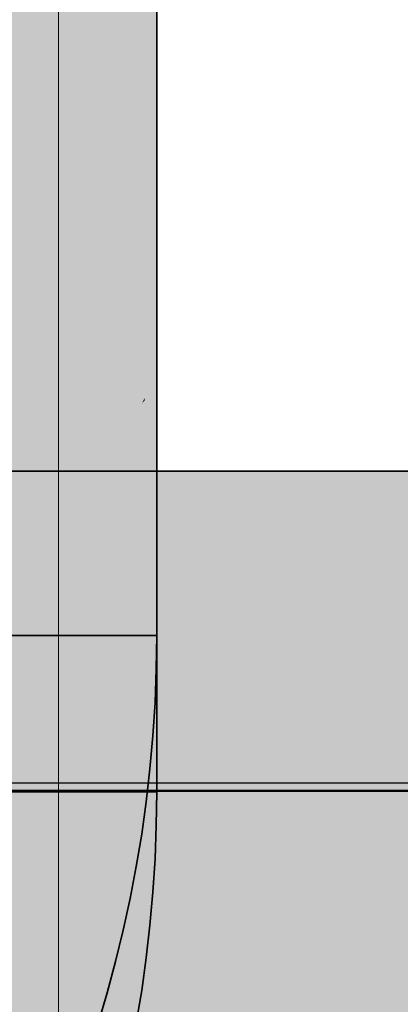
# Model space of a CAD drawing. Extents: x -459 to 541, y -543 to 550.
# Tile 328 of 577: x 82.63 to 83.85, y 329.83 to 332.98. Entities that reach past the tile are written whole.
import ezdxf
from ezdxf.lldxf.tags import DXFTag

# ---------------------------------------------------------------- set-up
doc = ezdxf.new("R2010")
doc.units = 0
doc.layers.get('0').update_dxf_attribs({"lineweight": 35})
doc.layers.add('5_UG-TEXT-MASS', color=7, linetype='Continuous', lineweight=25)
for name, color, linetype, lineweight, true_color in [('H_Ruecklauf', 5, 'Continuous', 35, 0x0000ff), ('H_Ruecklauf-Shading', 5, 'Continuous', 35, 0x0000ff), ('H_Vorlauf', 1, 'Continuous', 35, 0xff0000), ('H_Vorlauf-Shading', 1, 'Continuous', 35, 0xff0000), ('L_Zuluft', 6, 'Continuous', 35, 0xff00ff), ('L_Zuluft-Shading', 6, 'Continuous', 35, 0xff00ff), ('X_Geometrie-A07ALAR31N', 3, 'Continuous', 50, 0x00ff00)]:
    doc.layers.add(name, color=color, linetype=linetype, lineweight=lineweight, true_color=true_color)
tags = doc.linetypes.add('STRICHPUNKT2', pattern=[12.7, 6.35, -3.175, 0, -3.175]).pattern_tags.tags
tags[10:11] = [DXFTag(74, 4), DXFTag(75, 0), DXFTag(340, '0'), DXFTag(46, 0.0), DXFTag(50, 0.0), DXFTag(44, 0.0), DXFTag(45, 0.0)]
tags[8:9] = [DXFTag(74, 4), DXFTag(75, 0), DXFTag(340, '0'), DXFTag(46, 0.0), DXFTag(50, 0.0), DXFTag(44, 0.0), DXFTag(45, 0.0)]
tags[6:7] = [DXFTag(74, 4), DXFTag(75, 0), DXFTag(340, '0'), DXFTag(46, 0.0), DXFTag(50, 0.0), DXFTag(44, 0.0), DXFTag(45, 0.0)]
tags[4:5] = [DXFTag(74, 4), DXFTag(75, 0), DXFTag(340, '0'), DXFTag(46, 0.0), DXFTag(50, 0.0), DXFTag(44, 0.0), DXFTag(45, 0.0)]

# ---------------------------------------------------------------- blocks, each defined once
blk = doc.blocks.new('Shading-A07ALAM11N', base_point=(79.7456, 327.7883))
at = {"layer": 'H_Vorlauf-Shading', "color": 12, "true_color": 0xe40000}
for points in [[(82.7304, 331.0104), (82.3884, 330.2103), (82.6423, 330.3412)], [(82.3884, 330.2103), (82.7304, 331.0104), (82.4656, 330.7968), (82.6214, 331.0104)], [(82.6423, 330.3412), (82.3884, 330.2103), (82.3768, 330.0741), (82.3706, 330.0757)], [(82.6423, 330.3412), (82.3768, 330.0741), (82.6314, 330.2581)], [(82.6314, 330.2581), (82.3768, 330.0741), (82.6189, 330.1632), (82.494, 330.0426)]]:
    blk.add_solid(points, dxfattribs=at)
at = {"layer": 'H_Vorlauf-Shading', "color": 12, "true_color": 0xcc0000}
for points in [[(82.7304, 331.0104), (82.6423, 330.3412), (82.9121, 331.0104), (82.8391, 330.4561)], [(82.6314, 330.2581), (82.5993, 330.0144), (82.8382, 330.449), (82.7747, 329.9674)], [(82.8391, 330.4561), (82.6423, 330.3412), (82.8382, 330.449), (82.6314, 330.2581)], [(82.7747, 329.9674), (82.5993, 330.0144), (82.4545, 329.3898), (82.326, 329.3547)], [(82.7747, 329.9674), (82.4545, 329.3898), (82.558, 329.4442)]]:
    blk.add_solid(points, dxfattribs=at)
at = {"layer": 'H_Vorlauf-Shading', "color": 14, "true_color": 0xaf0000}
for points in [[(83.0263, 331.0104), (82.9121, 331.0104), (82.8493, 330.4635), (82.8391, 330.4561)], [(83.0263, 331.0104), (82.8493, 330.4635), (82.976, 330.6286)], [(82.8493, 330.4635), (82.9653, 330.5474), (82.976, 330.6286)], [(82.8391, 330.4561), (82.7747, 329.9674), (82.9653, 330.5474), (82.885, 329.9379)], [(82.6407, 329.5077), (82.7747, 329.9674), (82.558, 329.4442)], [(82.7377, 329.5821), (82.885, 329.9379), (82.6407, 329.5077), (82.7747, 329.9674)]]:
    blk.add_solid(points, dxfattribs=at)
at = {"layer": 'H_Vorlauf-Shading', "color": 14, "true_color": 0x900000}
for points in [[(83.0652, 331.0104), (83.0263, 331.0104), (83.0355, 330.7848), (82.976, 330.6286)], [(82.976, 330.6286), (82.9653, 330.5474), (83.0355, 330.7848), (83.0123, 330.6086)], [(82.9653, 330.5474), (82.885, 329.9379), (83.0123, 330.6086), (82.9227, 329.9278)], [(82.9227, 329.9278), (82.885, 329.9379), (82.7526, 329.5173), (82.6914, 329.4703)]]:
    blk.add_solid(points, dxfattribs=at)
blk = doc.blocks.new('Shading-A07ALAM71N', base_point=(79.8165, 327.5492))
at = {"layer": 'H_Ruecklauf-Shading', "color": 172, "true_color": 0x0000e4}
for points in [[(82.5509, 330.1203), (82.7304, 330.5098), (82.5451, 330.5098)], [(82.653, 329.9218), (82.7304, 330.5098), (82.5546, 329.8711), (82.5509, 330.1203)], [(82.653, 329.9218), (82.3991, 329.7909), (82.3768, 329.5734), (82.3706, 329.575)], [(82.653, 329.9218), (82.3768, 329.5734), (82.6314, 329.7574)]]:
    blk.add_solid(points, dxfattribs=at)
at = {"layer": 'H_Ruecklauf-Shading', "color": 172, "true_color": 0x0000cc}
for points in [[(82.7304, 330.5098), (82.653, 329.9218), (82.9121, 330.5098), (82.8498, 330.0367)], [(82.8498, 330.0367), (82.653, 329.9218), (82.8382, 329.9483), (82.6314, 329.7574)], [(82.6314, 329.7574), (82.5993, 329.5138), (82.8382, 329.9483), (82.7747, 329.4668)]]:
    blk.add_solid(points, dxfattribs=at)
at = {"layer": 'H_Ruecklauf-Shading', "color": 174, "true_color": 0x0000af}
for points in [[(82.9121, 330.5098), (82.8498, 330.0367), (83.0263, 330.5098), (82.976, 330.128)], [(82.976, 330.128), (82.8382, 329.9483), (82.885, 329.4372), (82.7747, 329.4668)], [(82.976, 330.128), (82.8498, 330.0367), (82.8382, 329.9483)]]:
    blk.add_solid(points, dxfattribs=at)
at = {"layer": 'H_Ruecklauf-Shading', "color": 174, "true_color": 0x000090}
for points in [[(83.0263, 330.5098), (82.976, 330.128), (83.0652, 330.5098), (83.023, 330.1892)], [(82.976, 330.128), (82.885, 329.4372), (83.023, 330.1892), (82.9227, 329.4271)]]:
    blk.add_solid(points, dxfattribs=at)
blk = doc.blocks.new('Shading-A07ALAMD1N', base_point=(82.218, 331.0107))
at = {"layer": 'H_Vorlauf-Shading', "color": 12, "true_color": 0xcd0000}
for points in [[(82.7304, 334.7354), (82.7304, 332.9053), (82.9121, 335.428), (82.9121, 333.1928)], [(82.9121, 333.0502), (82.9121, 333.1928), (82.7304, 332.7627), (82.7304, 332.9053)], [(82.9121, 332.9233), (82.9121, 333.0502), (82.7304, 332.5269), (82.7304, 332.7627)], [(82.7304, 332.3908), (82.7304, 331.4597), (82.9121, 332.9233), (82.9121, 331.638)], [(82.7304, 332.5269), (82.7304, 332.3908), (82.9121, 332.9233)], [(82.7304, 331.4597), (82.7304, 331.4525), (82.9121, 331.638), (82.9121, 331.6309)], [(82.7304, 331.4525), (82.7304, 331.0104), (82.9121, 331.6309), (82.9121, 331.0104)]]:
    blk.add_solid(points, dxfattribs=at)
at = {"layer": 'H_Vorlauf-Shading', "color": 12, "true_color": 0xe40000}
for points in [[(82.4937, 333.969), (82.4937, 332.5579), (82.7304, 334.7354), (82.7304, 332.9053)], [(82.7304, 332.7627), (82.7304, 332.9053), (82.4937, 332.4153), (82.4937, 332.5579)], [(82.7304, 332.5269), (82.7304, 332.7627), (82.4937, 332.0959), (82.4937, 332.4153)], [(82.4937, 332.0959), (82.4937, 331.8553), (82.7304, 332.5269), (82.7304, 332.3908)], [(82.4937, 331.8553), (82.4937, 331.2481), (82.7304, 332.3908), (82.7304, 331.4597)], [(82.4937, 331.2481), (82.4937, 331.241), (82.7304, 331.4597), (82.7304, 331.4525)], [(82.4937, 331.241), (82.4937, 331.0104), (82.7304, 331.4525), (82.7304, 331.0104)]]:
    blk.add_solid(points, dxfattribs=at)
at = {"layer": 'H_Vorlauf-Shading', "color": 14, "true_color": 0x900000}
for points in [[(83.0652, 331.8495), (83.0652, 333.3723), (83.0263, 331.7709), (83.0263, 333.2581)], [(83.0263, 331.7709), (83.0263, 331.7639), (83.0652, 331.8495), (83.0652, 331.8424)], [(83.0263, 331.7639), (83.0263, 331.0104), (83.0652, 331.8424), (83.0652, 331.0104)]]:
    blk.add_solid(points, dxfattribs=at)
at = {"layer": 'H_Vorlauf-Shading', "color": 14, "true_color": 0xb00000}
for points in [[(82.9121, 331.638), (83.0263, 331.7709), (82.9121, 332.9233), (83.0263, 333.2581)], [(83.0263, 333.2581), (82.9121, 333.0502), (82.9121, 332.9233)], [(83.0263, 331.7709), (82.9121, 331.638), (83.0179, 331.7542), (82.9121, 331.6309)], [(82.9121, 331.6309), (82.9121, 331.0104), (83.0263, 331.7639), (83.0263, 331.0104)], [(83.0263, 331.7709), (83.0179, 331.7542), (83.0263, 331.7639)]]:
    blk.add_solid(points, dxfattribs=at)
blk = doc.blocks.new('Shading-A07ALAMF1N', base_point=(82.5451, 330.5623))
at = {"layer": 'H_Ruecklauf-Shading', "color": 174, "true_color": 0x000090}
for points in [[(83.0652, 332.8717), (83.0652, 335.6937), (83.0263, 332.7575), (83.0263, 335.4988)], [(83.0263, 332.7575), (83.0263, 331.2703), (83.0652, 332.8717), (83.0652, 331.3488)], [(83.0263, 331.2703), (83.0263, 330.5098), (83.0652, 331.3488), (83.0652, 330.5098)]]:
    blk.add_solid(points, dxfattribs=at)
at = {"layer": 'H_Ruecklauf-Shading', "color": 174, "true_color": 0x0000b0}
for points in [[(82.9121, 332.5496), (83.0263, 332.7575), (82.9121, 334.9273), (83.0263, 335.4988)], [(83.0263, 332.7575), (82.9121, 332.4227), (83.0263, 331.2703), (82.9121, 331.1373)], [(83.0263, 332.7575), (82.9121, 332.5496), (82.9121, 332.4227)], [(83.0263, 331.2703), (82.9121, 331.04), (83.0263, 330.5098), (82.9121, 330.5098)], [(83.0263, 331.2703), (82.9121, 331.1373), (82.9121, 331.04)]]:
    blk.add_solid(points, dxfattribs=at)
at = {"layer": 'H_Ruecklauf-Shading', "color": 172, "true_color": 0x0000cd}
for points in [[(82.7304, 334.0182), (82.7304, 332.2621), (82.9121, 334.9273), (82.9121, 332.5496)], [(82.9121, 332.5496), (82.7304, 332.2621), (82.9121, 332.4227), (82.7304, 332.0263)], [(82.9121, 332.4227), (82.7304, 331.8901), (82.9121, 331.1373), (82.7304, 330.959)], [(82.9121, 332.4227), (82.7304, 332.0263), (82.7304, 331.8901)], [(82.9121, 331.1373), (82.7304, 330.959), (82.9121, 331.04), (82.7304, 330.778)], [(82.7304, 330.778), (82.7304, 330.5098), (82.9121, 331.04), (82.9121, 330.5098)]]:
    blk.add_solid(points, dxfattribs=at)
at = {"layer": 'H_Ruecklauf-Shading', "color": 172, "true_color": 0x0000e4}
for points in [[(82.4937, 333.0856), (82.4937, 331.9146), (82.7304, 334.0182), (82.7304, 332.2621)], [(82.7304, 332.2621), (82.4937, 331.9146), (82.7304, 332.0263), (82.4937, 331.5952)], [(82.7304, 332.0263), (82.4937, 331.5952), (82.7304, 331.8901), (82.4937, 331.3546)], [(82.4937, 331.3546), (82.4937, 330.7475), (82.7304, 331.8901), (82.7304, 330.959)], [(82.7304, 330.959), (82.4937, 330.7475), (82.5, 330.5098), (82.4937, 330.5098)], [(82.7304, 330.959), (82.5, 330.5098), (82.7304, 330.778)], [(82.7304, 330.778), (82.5451, 330.5623), (82.7304, 330.5098), (82.5451, 330.5098)]]:
    blk.add_solid(points, dxfattribs=at)
blk = doc.blocks.new('Shading-A07ALAN91N', base_point=(76.5831, 331.5369))
at = {"layer": 'L_Zuluft-Shading', "color": 36, "true_color": 0x903900}
for points in [[(82.1502, 331.5028), (83.5114, 331.5369), (78.2125, 331.5028), (78.8365, 331.5369)], [(87.2923, 331.5369), (83.5114, 331.5369), (87.2923, 331.5028), (82.1502, 331.5028)]]:
    blk.add_solid(points, dxfattribs=at)
at = {"layer": 'L_Zuluft-Shading', "color": 34, "true_color": 0xb04600}
for points in [[(87.2923, 331.5028), (82.1502, 331.5028), (83.3605, 331.4029), (80.7501, 331.4029)], [(87.2923, 331.4029), (87.2923, 331.5028), (83.3605, 331.4029)]]:
    blk.add_solid(points, dxfattribs=at)
at = {"layer": 'L_Zuluft-Shading', "color": 32, "true_color": 0xcd5200}
for points in [[(80.1891, 331.3365), (86.0841, 331.2597), (83.3605, 331.4029), (87.2923, 331.4029)], [(83.3605, 331.4029), (80.7501, 331.4029), (80.1891, 331.3365)], [(79.4065, 331.244), (85.9512, 331.244), (80.1891, 331.3365), (86.0841, 331.2597)], [(82.2873, 329.8298), (80.5792, 329.6988), (84.3605, 329.8298), (82.8311, 329.6895)], [(84.3605, 329.8298), (82.8311, 329.6895), (85.7747, 329.8298), (84.4653, 329.6826)]]:
    blk.add_solid(points, dxfattribs=at)
at = {"layer": 'L_Zuluft-Shading', "color": 32, "true_color": 0xe45b00}
for points in [[(85.9512, 331.244), (79.4065, 331.244), (83.3605, 331.0369), (78.211, 331.0369)], [(83.3605, 331.0369), (86.4493, 331.0369), (85.9512, 331.244), (87.2923, 331.244)], [(81.4639, 330.0369), (80.4433, 329.9493), (84.146, 330.0369), (82.9652, 329.9053)], [(84.146, 330.0369), (82.9652, 329.9053), (85.7747, 330.0369), (84.6727, 329.8755)], [(80.4433, 329.9493), (79.0497, 329.8298), (82.9652, 329.9053), (82.2873, 329.8298)], [(82.9652, 329.9053), (82.2873, 329.8298), (84.6727, 329.8755), (84.3605, 329.8298)]]:
    blk.add_solid(points, dxfattribs=at)
at = {"layer": 'L_Zuluft-Shading', "color": 30, "true_color": 0xf56200}
for points in [[(83.3605, 331.0369), (78.211, 331.0369), (79.6965, 330.7957), (77.2451, 330.7957)], [(79.6965, 330.7957), (84.8206, 330.7957), (83.3605, 331.0369), (86.4493, 331.0369)], [(76.5503, 330.0369), (81.4639, 330.0369), (79.6965, 330.278), (83.6284, 330.278)], [(83.6284, 330.278), (81.4639, 330.0369), (85.6637, 330.278), (84.146, 330.0369)]]:
    blk.add_solid(points, dxfattribs=at)
at = {"layer": 'L_Zuluft-Shading', "color": 30, "true_color": 0xfd6500}
for points in [[(76.8144, 330.6295), (82.8655, 330.576), (79.6965, 330.7957), (84.8206, 330.7957)], [(84.8206, 330.7957), (82.8655, 330.576), (86.6454, 330.7957), (85.4733, 330.5529)], [(76.5746, 330.5369), (82.5174, 330.5369), (76.8144, 330.6295), (82.8655, 330.576)], [(82.8655, 330.576), (82.5174, 330.5369), (85.4733, 330.5529), (85.3957, 330.5369)], [(79.6965, 330.278), (83.6284, 330.278), (82.5174, 330.5369), (85.3957, 330.5369)], [(85.3957, 330.5369), (83.6284, 330.278), (86.7368, 330.5369), (85.6637, 330.278)]]:
    blk.add_solid(points, dxfattribs=at)
blk = doc.blocks.new('Referenz-A07ALAR41N', base_point=(-170.8075, 0))
at = {"layer": '5_UG-TEXT-MASS', "color": 0, "lineweight": 13}
blk.add_line((82.7501, 327.5641), (82.7501, 339.3312), dxfattribs=at)
at = {"layer": 'X_Geometrie-A07ALAR31N', "color": 0, "linetype": 'Continuous', "ltscale": 0.5}
blk.add_line((89.2299, 330.5129), (-129.1128, 330.5129), dxfattribs=at)
blk = doc.blocks.new('Wickelfalzrohr-A07ALBMA1N', base_point=(74.217, 329.5369))
at = {"color": 0, "linetype": 'ByBlock', "lineweight": -2, "ltscale": 0.35}
blk.add_line((87.2923, 331.5369), (74.217, 331.5369), dxfattribs=at)
at = {"color": 0, "linetype": 'STRICHPUNKT2', "lineweight": 25, "ltscale": 0.25}
blk.add_line((87.2923, 330.5369), (74.217, 330.5369), dxfattribs=at)
blk = doc.blocks.new('Rohrbogen-A07ALBZQ1N', base_point=(78.8822, 326.3268))
at = {"color": 0, "linetype": 'ByBlock', "lineweight": -2, "ltscale": 0.35}
blk.add_line((80.7792, 330.5098), (83.0652, 330.5098), dxfattribs=at)
blk.add_ellipse((78.8822, 330.5098), major_axis=(0, -4.183), ratio=1, start_param=0, end_param=1.570796, dxfattribs=at)
blk = doc.blocks.new('Stahlrohr nach DIN 2448-A07ALBZU1N', base_point=(80.7792, 330.5098))
at = {"color": 0, "linetype": 'ByBlock', "lineweight": -2, "ltscale": 0.35}
for p, q in [((83.0652, 330.5098), (83.0652, 339.3017)), ((82.3956, 330.5098), (83.0652, 330.5098))]:
    blk.add_line(p, q, dxfattribs=at)
blk = doc.blocks.new('Rohrbogen-A07ALC0I1N', base_point=(78.8822, 326.8274))
at = {"color": 0, "linetype": 'ByBlock', "lineweight": -2, "ltscale": 0.35}
blk.add_line((80.7792, 331.0104), (83.0652, 331.0104), dxfattribs=at)
blk.add_ellipse((78.8822, 331.0104), major_axis=(0, -4.183), ratio=1, start_param=0, end_param=1.570796, dxfattribs=at)
blk = doc.blocks.new('Stahlrohr nach DIN 2448-A07ALC0M1N', base_point=(80.7792, 331.0104))
at = {"color": 0, "linetype": 'ByBlock', "lineweight": -2, "ltscale": 0.35}
for p, q in [((83.0652, 331.0104), (83.0652, 362.1147)), ((82.3956, 331.0104), (83.0652, 331.0104))]:
    blk.add_line(p, q, dxfattribs=at)

msp = doc.modelspace()

# ---------------------------------------------------------------- block references
at = {"color": 251, "lineweight": 25, "ltscale": 0.25, "true_color": 0x585858}
msp.add_blockref('Referenz-A07ALAR41N', (-170.8075, 0), dxfattribs=at)
at = {"layer": 'H_Ruecklauf'}
for name, p in [('Shading-A07ALAMF1N', (82.5451, 330.5623)), ('Shading-A07ALAM71N', (79.8165, 327.5492))]:
    msp.add_blockref(name, p, dxfattribs=at)
at = {"layer": 'H_Ruecklauf', "ltscale": 0.35}
for name, p in [('Stahlrohr nach DIN 2448-A07ALBZU1N', (80.7792, 330.5098)), ('Rohrbogen-A07ALBZQ1N', (78.8822, 326.3268))]:
    msp.add_blockref(name, p, dxfattribs=at)
at = {"layer": 'H_Vorlauf'}
for name, p in [('Shading-A07ALAMD1N', (82.218, 331.0107)), ('Shading-A07ALAM11N', (79.7456, 327.7883))]:
    msp.add_blockref(name, p, dxfattribs=at)
at = {"layer": 'H_Vorlauf', "ltscale": 0.35}
for name, p in [('Stahlrohr nach DIN 2448-A07ALC0M1N', (80.7792, 331.0104)), ('Rohrbogen-A07ALC0I1N', (78.8822, 326.8274))]:
    msp.add_blockref(name, p, dxfattribs=at)
at = {"layer": 'L_Zuluft'}
msp.add_blockref('Shading-A07ALAN91N', (76.5831, 331.5369), dxfattribs=at)
at = {"layer": 'L_Zuluft', "color": 30, "ltscale": 0.35, "true_color": 0xff6600}
msp.add_blockref('Wickelfalzrohr-A07ALBMA1N', (74.217, 329.5369), dxfattribs=at)

doc.saveas('drawing.dxf')
